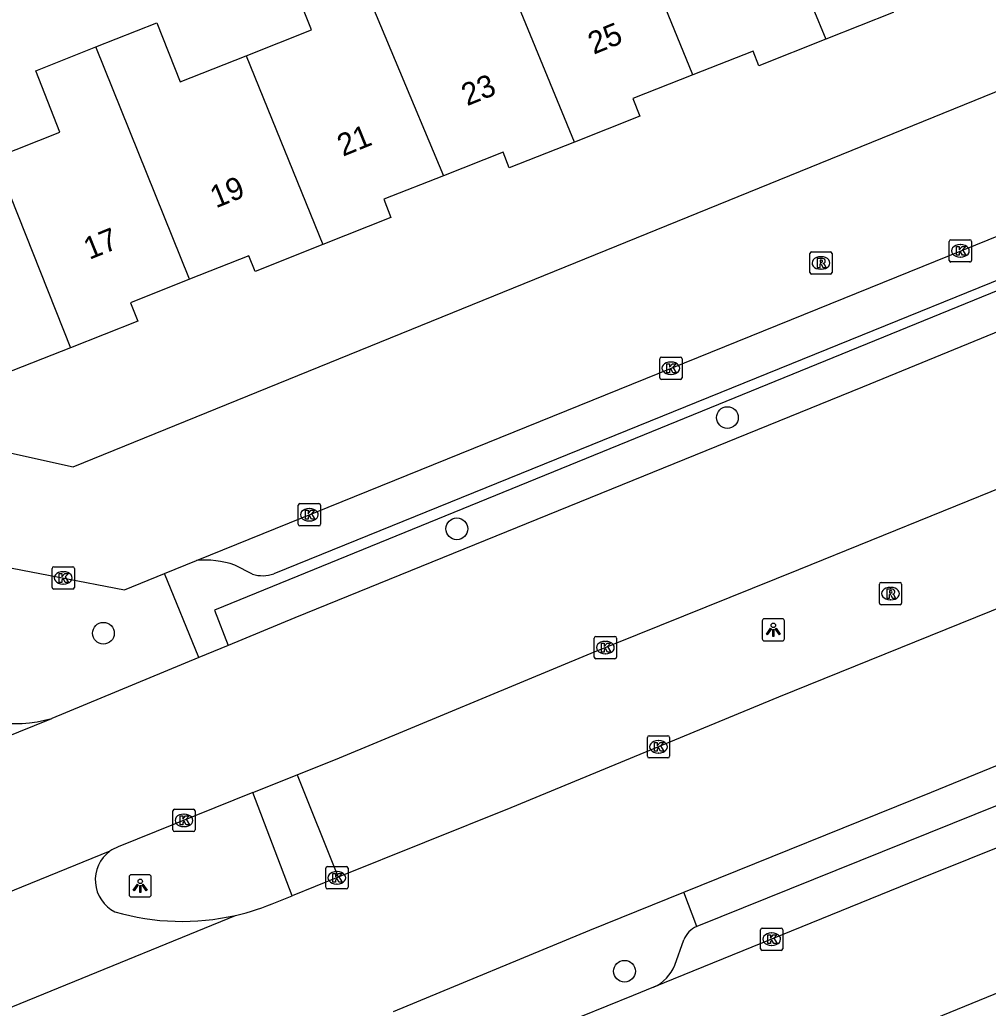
# Model space of a CAD drawing. Extents: x 157767 to 159171, y 387842 to 389425.
# Drawn here: x 158406.35 to 158449.92, y 388328.14 to 388372.58 of the extents above; entities that cross this region are included whole.
import ezdxf

# ---------------------------------------------------------------- set-up
doc = ezdxf.new("R2010")
doc.units = 0
for name, color, linetype in [('IMGEO_Boom', 7, 'Continuous'), ('IMGEO_Kolk', 7, 'Continuous'), ('IMGEO_Lichtpunt', 7, 'Continuous'), ('IMGEO_Pand', 7, 'Continuous'), ('IMGEO_Pand_nummerreeks', 7, 'Continuous'), ('IMGEO_Parkeervlak_open', 7, 'Continuous'), ('IMGEO_Rijbaan_lokaal_gesloten', 7, 'Continuous'), ('IMGEO_Rijbaan_lokaal_open', 7, 'Continuous'), ('IMGEO_Rioolput', 7, 'Continuous'), ('IMGEO_Voetpad_open', 7, 'Continuous')]:
    doc.layers.add(name, color=color, linetype=linetype)

msp = doc.modelspace()

# ---------------------------------------------------------------- linework, layer by layer
at = {"layer": 'IMGEO_Boom'}
for centre in [(158438.189, 388354.692), (158426.017, 388349.691), (158410.115, 388344.993), (158433.561, 388329.799)]:
    msp.add_circle(centre, 0.489, dxfattribs=at)
at = {"layer": 'IMGEO_Kolk'}
for p, q in [((158448.17, 388361.761), (158448.17, 388362.613)), ((158448.245, 388362.687), (158449.097, 388362.687)), ((158448.658, 388362.467), (158448.683, 388362.467)), ((158449.171, 388362.613), (158449.171, 388361.761)), ((158448.681, 388361.907), (158448.656, 388361.907)), ((158449.097, 388361.687), (158448.245, 388361.687)), ((158435.221, 388357.411), (158436.073, 388357.411)), ((158435.146, 388356.485), (158435.146, 388357.337)), ((158435.634, 388357.191), (158435.659, 388357.191)), ((158436.147, 388357.337), (158436.147, 388356.485)), ((158435.657, 388356.631), (158435.632, 388356.631)), ((158436.073, 388356.411), (158435.221, 388356.411)), ((158418.882, 388349.896), (158418.882, 388350.748)), ((158418.957, 388350.822), (158419.809, 388350.822)), ((158419.883, 388350.748), (158419.883, 388349.896)), ((158419.37, 388350.602), (158419.395, 388350.602)), ((158419.393, 388350.042), (158419.368, 388350.042)), ((158419.809, 388349.822), (158418.957, 388349.822)), ((158407.809, 388347.057), (158407.809, 388347.909)), ((158407.884, 388347.983), (158408.736, 388347.983)), ((158408.297, 388347.763), (158408.322, 388347.763)), ((158408.81, 388347.909), (158408.81, 388347.057)), ((158408.32, 388347.203), (158408.295, 388347.203)), ((158408.736, 388346.983), (158407.884, 388346.983)), ((158432.199, 388343.925), (158432.199, 388344.777)), ((158432.274, 388344.851), (158433.126, 388344.851)), ((158432.687, 388344.631), (158432.712, 388344.631)), ((158433.2, 388344.777), (158433.2, 388343.925)), ((158432.71, 388344.071), (158432.685, 388344.071)), ((158433.126, 388343.851), (158432.274, 388343.851)), ((158434.587, 388339.463), (158434.587, 388340.315)), ((158434.662, 388340.389), (158435.514, 388340.389)), ((158435.075, 388340.169), (158435.1, 388340.169)), ((158435.588, 388340.315), (158435.588, 388339.463)), ((158435.098, 388339.609), (158435.073, 388339.609)), ((158435.514, 388339.389), (158434.662, 388339.389)), ((158413.242, 388336.155), (158413.242, 388337.007)), ((158413.317, 388337.081), (158414.169, 388337.081)), ((158414.243, 388337.007), (158414.243, 388336.155)), ((158413.73, 388336.861), (158413.755, 388336.861)), ((158414.169, 388336.081), (158413.317, 388336.081)), ((158413.753, 388336.301), (158413.728, 388336.301)), ((158420.12, 388333.575), (158420.12, 388334.427)), ((158420.195, 388334.501), (158421.047, 388334.501)), ((158420.608, 388334.281), (158420.633, 388334.281)), ((158421.121, 388334.427), (158421.121, 388333.575)), ((158421.047, 388333.501), (158420.195, 388333.501)), ((158420.631, 388333.721), (158420.606, 388333.721)), ((158439.681, 388330.813), (158439.681, 388331.665)), ((158439.756, 388331.739), (158440.608, 388331.739)), ((158440.682, 388331.665), (158440.682, 388330.813)), ((158440.169, 388331.519), (158440.194, 388331.519)), ((158440.608, 388330.739), (158439.756, 388330.739)), ((158440.192, 388330.959), (158440.167, 388330.959))]:
    msp.add_line(p, q, dxfattribs=at)
for points in [[(158448.17, 388361.761), (158448.17, 388362.613)], [(158448.245, 388362.687), (158449.097, 388362.687)], [(158448.491, 388362.387), (158448.614, 388362.387), (158448.614, 388362.236), (158448.744, 388362.387), (158448.908, 388362.387), (158448.762, 388362.236), (158448.915, 388361.987), (158448.763, 388361.987), (158448.678, 388362.151), (158448.614, 388362.084), (158448.614, 388361.987), (158448.491, 388361.987), (158448.491, 388362.387)], [(158449.171, 388362.613), (158449.171, 388361.761)], [(158449.097, 388361.687), (158448.245, 388361.687)], [(158435.221, 388357.411), (158436.073, 388357.411)], [(158435.146, 388356.485), (158435.146, 388357.337)], [(158435.467, 388357.111), (158435.59, 388357.111), (158435.59, 388356.96), (158435.72, 388357.111), (158435.884, 388357.111), (158435.738, 388356.96), (158435.891, 388356.711), (158435.739, 388356.711), (158435.654, 388356.875), (158435.59, 388356.808), (158435.59, 388356.711), (158435.467, 388356.711), (158435.467, 388357.111)], [(158436.147, 388357.337), (158436.147, 388356.485)], [(158436.073, 388356.411), (158435.221, 388356.411)], [(158418.882, 388349.896), (158418.882, 388350.748)], [(158418.957, 388350.822), (158419.809, 388350.822)], [(158419.883, 388350.748), (158419.883, 388349.896)], [(158419.203, 388350.522), (158419.326, 388350.522), (158419.326, 388350.371), (158419.456, 388350.522), (158419.62, 388350.522), (158419.474, 388350.371), (158419.627, 388350.122), (158419.475, 388350.122), (158419.39, 388350.286), (158419.326, 388350.219), (158419.326, 388350.122), (158419.203, 388350.122), (158419.203, 388350.522)], [(158419.809, 388349.822), (158418.957, 388349.822)], [(158407.809, 388347.057), (158407.809, 388347.909)], [(158407.884, 388347.983), (158408.736, 388347.983)], [(158408.13, 388347.683), (158408.253, 388347.683), (158408.253, 388347.532), (158408.383, 388347.683), (158408.547, 388347.683), (158408.401, 388347.532), (158408.554, 388347.283), (158408.402, 388347.283), (158408.317, 388347.447), (158408.253, 388347.38), (158408.253, 388347.283), (158408.13, 388347.283), (158408.13, 388347.683)], [(158408.81, 388347.909), (158408.81, 388347.057)], [(158408.736, 388346.983), (158407.884, 388346.983)], [(158432.199, 388343.925), (158432.199, 388344.777)], [(158432.274, 388344.851), (158433.126, 388344.851)], [(158432.52, 388344.551), (158432.643, 388344.551), (158432.643, 388344.4), (158432.773, 388344.551), (158432.937, 388344.551), (158432.791, 388344.4), (158432.944, 388344.151), (158432.792, 388344.151), (158432.707, 388344.315), (158432.643, 388344.248), (158432.643, 388344.151), (158432.52, 388344.151), (158432.52, 388344.551)], [(158433.2, 388344.777), (158433.2, 388343.925)], [(158433.126, 388343.851), (158432.274, 388343.851)], [(158434.587, 388339.463), (158434.587, 388340.315)], [(158434.662, 388340.389), (158435.514, 388340.389)], [(158434.908, 388340.089), (158435.031, 388340.089), (158435.031, 388339.938), (158435.161, 388340.089), (158435.325, 388340.089), (158435.179, 388339.938), (158435.332, 388339.689), (158435.18, 388339.689), (158435.095, 388339.853), (158435.031, 388339.786), (158435.031, 388339.689), (158434.908, 388339.689), (158434.908, 388340.089)], [(158435.588, 388340.315), (158435.588, 388339.463)], [(158435.514, 388339.389), (158434.662, 388339.389)], [(158413.242, 388336.155), (158413.242, 388337.007)], [(158413.317, 388337.081), (158414.169, 388337.081)], [(158414.243, 388337.007), (158414.243, 388336.155)], [(158413.563, 388336.781), (158413.686, 388336.781), (158413.686, 388336.63), (158413.816, 388336.781), (158413.98, 388336.781), (158413.834, 388336.63), (158413.987, 388336.381), (158413.835, 388336.381), (158413.75, 388336.545), (158413.686, 388336.478), (158413.686, 388336.381), (158413.563, 388336.381), (158413.563, 388336.781)], [(158414.169, 388336.081), (158413.317, 388336.081)], [(158420.12, 388333.575), (158420.12, 388334.427)], [(158420.195, 388334.501), (158421.047, 388334.501)], [(158421.121, 388334.427), (158421.121, 388333.575)], [(158420.441, 388334.201), (158420.564, 388334.201), (158420.564, 388334.05), (158420.694, 388334.201), (158420.858, 388334.201), (158420.712, 388334.05), (158420.865, 388333.801), (158420.713, 388333.801), (158420.628, 388333.965), (158420.564, 388333.898), (158420.564, 388333.801), (158420.441, 388333.801), (158420.441, 388334.201)], [(158421.047, 388333.501), (158420.195, 388333.501)], [(158439.681, 388330.813), (158439.681, 388331.665)], [(158439.756, 388331.739), (158440.608, 388331.739)], [(158440.682, 388331.665), (158440.682, 388330.813)], [(158440.002, 388331.439), (158440.125, 388331.439), (158440.125, 388331.288), (158440.255, 388331.439), (158440.419, 388331.439), (158440.273, 388331.288), (158440.426, 388331.039), (158440.274, 388331.039), (158440.189, 388331.203), (158440.125, 388331.136), (158440.125, 388331.039), (158440.002, 388331.039), (158440.002, 388331.439)], [(158440.608, 388330.739), (158439.756, 388330.739)]]:
    msp.add_lwpolyline(points, dxfattribs=at)
for centre, start, end in [((158448.247, 388362.611), 91.552, 178.448), ((158448.247, 388362.611), 91.552, 178.448), ((158449.095, 388362.611), 1.552, 88.448), ((158449.095, 388362.611), 1.552, 88.448), ((158448.247, 388361.763), 181.552, 268.448), ((158448.247, 388361.763), 181.552, 268.448), ((158449.095, 388361.763), 271.552, 358.448), ((158449.095, 388361.763), 271.552, 358.448), ((158435.223, 388357.335), 91.552, 178.448), ((158435.223, 388357.335), 91.552, 178.448), ((158436.071, 388357.335), 1.552, 88.448), ((158436.071, 388357.335), 1.552, 88.448), ((158435.223, 388356.487), 181.552, 268.448), ((158435.223, 388356.487), 181.552, 268.448), ((158436.071, 388356.487), 271.552, 358.448), ((158436.071, 388356.487), 271.552, 358.448), ((158418.959, 388350.746), 91.552, 178.448), ((158418.959, 388350.746), 91.552, 178.448), ((158419.807, 388350.746), 1.552, 88.448), ((158419.807, 388350.746), 1.552, 88.448), ((158418.959, 388349.898), 181.552, 268.448), ((158418.959, 388349.898), 181.552, 268.448), ((158419.807, 388349.898), 271.552, 358.448), ((158419.807, 388349.898), 271.552, 358.448), ((158407.886, 388347.907), 91.552, 178.448), ((158407.886, 388347.907), 91.552, 178.448), ((158408.734, 388347.907), 1.552, 88.448), ((158408.734, 388347.907), 1.552, 88.448), ((158407.886, 388347.059), 181.552, 268.448), ((158407.886, 388347.059), 181.552, 268.448), ((158408.734, 388347.059), 271.552, 358.448), ((158408.734, 388347.059), 271.552, 358.448), ((158432.276, 388344.775), 91.552, 178.448), ((158432.276, 388344.775), 91.552, 178.448), ((158433.124, 388344.775), 1.552, 88.448), ((158433.124, 388344.775), 1.552, 88.448), ((158432.276, 388343.927), 181.552, 268.448), ((158432.276, 388343.927), 181.552, 268.448), ((158433.124, 388343.927), 271.552, 358.448), ((158433.124, 388343.927), 271.552, 358.448), ((158434.664, 388340.313), 91.552, 178.448), ((158434.664, 388340.313), 91.552, 178.448), ((158435.512, 388340.313), 1.552, 88.448), ((158435.512, 388340.313), 1.552, 88.448), ((158434.664, 388339.465), 181.552, 268.448), ((158434.664, 388339.465), 181.552, 268.448), ((158435.512, 388339.465), 271.552, 358.448), ((158435.512, 388339.465), 271.552, 358.448), ((158413.319, 388337.005), 91.552, 178.448), ((158413.319, 388337.005), 91.552, 178.448), ((158414.167, 388337.005), 1.552, 88.448), ((158414.167, 388337.005), 1.552, 88.448), ((158413.319, 388336.157), 181.552, 268.448), ((158413.319, 388336.157), 181.552, 268.448), ((158414.167, 388336.157), 271.552, 358.448), ((158414.167, 388336.157), 271.552, 358.448), ((158420.197, 388334.425), 91.552, 178.448), ((158420.197, 388334.425), 91.552, 178.448), ((158421.045, 388334.425), 1.552, 88.448), ((158421.045, 388334.425), 1.552, 88.448), ((158420.197, 388333.577), 181.552, 268.448), ((158420.197, 388333.577), 181.552, 268.448), ((158421.045, 388333.577), 271.552, 358.448), ((158421.045, 388333.577), 271.552, 358.448), ((158439.758, 388331.663), 91.552, 178.448), ((158439.758, 388331.663), 91.552, 178.448), ((158440.606, 388331.663), 1.552, 88.448), ((158440.606, 388331.663), 1.552, 88.448), ((158439.758, 388330.815), 181.552, 268.448), ((158439.758, 388330.815), 181.552, 268.448), ((158440.606, 388330.815), 271.552, 358.448), ((158440.606, 388330.815), 271.552, 358.448)]:
    msp.add_arc(centre, 0.0765, start, end, dxfattribs=at)
for centre, major_axis, ratio, start_param, end_param in [((158448.657, 388362.187), (-0.387, 0.002), 0.722429, 4.712389, 7.853982), ((158448.682, 388362.187), (-0.39, 0.002), 0.717154, 1.570796, 4.712389), ((158435.633, 388356.911), (-0.387, 0.002), 0.722429, 4.712389, 7.853982), ((158435.658, 388356.911), (-0.39, 0.002), 0.717154, 1.570796, 4.712389), ((158419.369, 388350.322), (-0.387, 0.002), 0.722429, 4.712389, 7.853982), ((158419.394, 388350.322), (-0.39, 0.002), 0.717154, 1.570796, 4.712389), ((158408.296, 388347.483), (-0.387, 0.002), 0.722429, 4.712389, 7.853982), ((158408.321, 388347.483), (-0.39, 0.002), 0.717154, 1.570796, 4.712389), ((158432.686, 388344.351), (-0.387, 0.002), 0.722429, 4.712389, 7.853982), ((158432.711, 388344.351), (-0.39, 0.002), 0.717154, 1.570796, 4.712389), ((158435.074, 388339.889), (-0.387, 0.002), 0.722429, 4.712389, 7.853982), ((158435.099, 388339.889), (-0.39, 0.002), 0.717154, 1.570796, 4.712389), ((158413.729, 388336.581), (-0.387, 0.002), 0.722429, 4.712389, 7.853982), ((158413.754, 388336.581), (-0.39, 0.002), 0.717154, 1.570796, 4.712389), ((158420.607, 388334.001), (-0.387, 0.002), 0.722429, 4.712389, 7.853982), ((158420.632, 388334.001), (-0.39, 0.002), 0.717154, 1.570796, 4.712389), ((158440.168, 388331.239), (-0.387, 0.002), 0.722429, 4.712389, 7.853982), ((158440.193, 388331.239), (-0.39, 0.002), 0.717154, 1.570796, 4.712389)]:
    msp.add_ellipse(centre, major_axis=major_axis, ratio=ratio, start_param=start_param, end_param=end_param, dxfattribs=at)
at = {"layer": 'IMGEO_Lichtpunt'}
for p, q in [((158439.757, 388345.554), (158439.757, 388344.747)), ((158439.757, 388345.554), (158439.757, 388344.747)), ((158440.659, 388345.649), (158439.851, 388345.649)), ((158440.659, 388345.649), (158439.851, 388345.649)), ((158440.753, 388344.747), (158440.753, 388345.554)), ((158440.753, 388344.747), (158440.753, 388345.554)), ((158439.851, 388344.653), (158440.659, 388344.653)), ((158439.851, 388344.653), (158440.659, 388344.653)), ((158411.274, 388334.044), (158411.274, 388333.237)), ((158411.274, 388334.044), (158411.274, 388333.237)), ((158412.176, 388334.139), (158411.368, 388334.139)), ((158412.176, 388334.139), (158411.368, 388334.139)), ((158412.27, 388333.237), (158412.27, 388334.044)), ((158412.27, 388333.237), (158412.27, 388334.044)), ((158411.368, 388333.143), (158412.176, 388333.143)), ((158411.368, 388333.143), (158412.176, 388333.143))]:
    msp.add_line(p, q, dxfattribs=at)
for points in [[(158440.131, 388345.218), (158440.17, 388345.19), (158439.982, 388344.928), (158439.944, 388344.955), (158440.131, 388345.218)], [(158440.233, 388345.17), (158440.28, 388345.17), (158440.28, 388344.848), (158440.233, 388344.848), (158440.233, 388345.17)], [(158440.343, 388345.19), (158440.381, 388345.217), (158440.568, 388344.955), (158440.529, 388344.927), (158440.343, 388345.19)], [(158411.648, 388333.708), (158411.687, 388333.68), (158411.499, 388333.418), (158411.461, 388333.445), (158411.648, 388333.708)], [(158411.75, 388333.66), (158411.797, 388333.66), (158411.797, 388333.338), (158411.75, 388333.338), (158411.75, 388333.66)], [(158411.86, 388333.68), (158411.898, 388333.707), (158412.085, 388333.445), (158412.046, 388333.417), (158411.86, 388333.68)]]:
    msp.add_lwpolyline(points, dxfattribs=at)
for centre in [(158440.256, 388345.352), (158411.773, 388333.842)]:
    msp.add_circle(centre, 0.0994, dxfattribs=at)
for centre, start, end in [((158439.851, 388345.554), 90, 180), ((158439.851, 388345.554), 90, 180), ((158440.659, 388345.554), 0, 90), ((158440.659, 388345.554), 0, 90), ((158439.851, 388344.747), 180, 270), ((158439.851, 388344.747), 180, 270), ((158440.659, 388344.747), 270, 0), ((158440.659, 388344.747), 270, 360), ((158411.368, 388334.044), 90, 180), ((158411.368, 388334.044), 90, 180), ((158412.176, 388334.044), 0, 90), ((158412.176, 388334.044), 0, 90), ((158411.368, 388333.237), 180, 270), ((158411.368, 388333.237), 180, 270), ((158412.176, 388333.237), 270, 0), ((158412.176, 388333.237), 270, 360)]:
    msp.add_arc(centre, 0.0946, start, end, dxfattribs=at)
at = {"layer": 'IMGEO_Pand'}
for points in [[(158436.633, 388370.102), (158432.36, 388380.569)], [(158439.113, 388380.177), (158442.616, 388371.7)], [(158416.535, 388370.952), (158419.484, 388372.119), (158418.389, 388374.888), (158421.073, 388375.949)], [(158421.073, 388375.949), (158425.413, 388365.568)], [(158431.31, 388367.081), (158427.804, 388375.616)], [(158448.618, 388373.562), (158448.505, 388373.517), (158448.025, 388374.729), (158445.337, 388373.666), (158445.641, 388372.897), (158442.616, 388371.7)], [(158409.776, 388371.358), (158412.518, 388372.443), (158413.571, 388369.78), (158416.535, 388370.952)], [(158442.616, 388371.7), (158439.603, 388370.508), (158439.341, 388371.173), (158436.633, 388370.102)], [(158405.233, 388366.372), (158408.164, 388367.531), (158407.073, 388370.289), (158409.776, 388371.358)], [(158413.989, 388360.908), (158409.776, 388371.358)], [(158416.535, 388370.952), (158419.991, 388362.468)], [(158436.633, 388370.102), (158433.934, 388369.035), (158434.247, 388368.243), (158431.31, 388367.081)], [(158408.638, 388357.833), (158405.62, 388356.64), (158405.343, 388357.341), (158402.574, 388356.246), (158398.415, 388366.762), (158401.205, 388367.866), (158402.261, 388365.196), (158405.233, 388366.372)], [(158431.31, 388367.081), (158428.376, 388365.921), (158428.096, 388366.629), (158425.413, 388365.568)], [(158405.233, 388366.372), (158408.638, 388357.833)], [(158425.413, 388365.568), (158422.728, 388364.506), (158423.055, 388363.68), (158419.991, 388362.468)], [(158419.991, 388362.468), (158416.944, 388361.263), (158416.666, 388361.967), (158413.989, 388360.908)], [(158413.989, 388360.908), (158411.332, 388359.857), (158411.66, 388359.028), (158408.638, 388357.833)]]:
    msp.add_lwpolyline(points, dxfattribs=at)
at = {"layer": 'IMGEO_Parkeervlak_open'}
msp.add_lwpolyline([(158435.824, 388330.077), (158436.234, 388331.216)], dxfattribs=at)
for centre, radius, start, end in [((158437.174, 388330.879), 0.999, 111.2034, 160.2619), ((158434.138, 388330.735), 1.81, 293.7168, 338.6836)]:
    msp.add_arc(centre, radius, start, end, dxfattribs=at)
at = {"layer": 'IMGEO_Rijbaan_lokaal_gesloten'}
for points in [[(158487.029, 388373.453), (158475.284, 388368.727), (158465.217, 388364.649), (158444.263, 388356.063), (158432.496, 388351.279), (158418.728, 388345.693), (158415.725, 388344.449)], [(158418.831, 388338.632), (158420.74, 388339.401), (158432.057, 388344.094), (158441.402, 388347.856), (158454.421, 388353.136), (158471.733, 388360.192), (158489.546, 388367.457)], [(158491.415, 388362.877), (158485.47, 388360.404), (158475.472, 388356.374), (158466.255, 388352.562), (158452.095, 388346.805), (158440.487, 388342.121), (158428.44, 388337.139), (158420.682, 388334.025)], [(158415.725, 388344.449), (158414.41, 388343.904)], [(158414.41, 388343.904), (158407.802, 388341.167)], [(158391.224, 388334.48), (158407.802, 388341.167)], [(158436.234, 388333.351), (158447.373, 388337.854), (158453.89, 388340.513)], [(158416.846, 388337.833), (158418.831, 388338.632)], [(158416.846, 388337.833), (158410.784, 388335.391)], [(158410.412, 388335.192), (158393.433, 388328.286)], [(158420.682, 388334.025), (158418.613, 388333.194)], [(158417.935, 388332.922), (158418.613, 388333.194)], [(158423.168, 388327.986), (158432.004, 388331.641), (158436.234, 388333.351)], [(158391.172, 388322.139), (158416.059, 388332.309)]]:
    msp.add_lwpolyline(points, dxfattribs=at)
for centre, radius, start, end in [((158411.327, 388333.928), 1.56, 110.375, 125.9138), ((158413.624, 388342.937), 10.904, 282.9027, 293.2878)]:
    msp.add_arc(centre, radius, start, end, dxfattribs=at)
at = {"layer": 'IMGEO_Rijbaan_lokaal_open'}
for points in [[(158402.856, 388353.776), (158408.763, 388352.474), (158459.441, 388373.066), (158460.28, 388371.924), (158478.274, 388379.09)], [(158414.3, 388348.263), (158479.055, 388374.497)], [(158405.142, 388348.092), (158411.069, 388346.954), (158412.866, 388347.682)], [(158412.866, 388347.682), (158414.3, 388348.263)], [(158427.533, 388319.501), (158491.882, 388345.812)], [(158457.863, 388338.368), (158446.843, 388333.947), (158434.866, 388329.078)], [(158434.866, 388329.078), (158433.954, 388328.707), (158424.472, 388324.867)]]:
    msp.add_lwpolyline(points, dxfattribs=at)
for centre, radius, start, end in [((158406.084, 388347.293), 6.363, 188.143, 285.6692), ((158411.344, 388333.9), 1.593, 125.8006, 243.6604), ((158413.664, 388342.828), 10.788, 253.7061, 282.8289)]:
    msp.add_arc(centre, radius, start, end, dxfattribs=at)
at = {"layer": 'IMGEO_Rioolput'}
for p, q in [((158441.897, 388361.217), (158441.897, 388362.069)), ((158441.972, 388362.143), (158442.824, 388362.143)), ((158442.385, 388361.923), (158442.41, 388361.923)), ((158442.898, 388362.069), (158442.898, 388361.217)), ((158442.824, 388361.143), (158441.972, 388361.143)), ((158442.408, 388361.363), (158442.383, 388361.363)), ((158445.027, 388346.352), (158445.027, 388347.204)), ((158445.102, 388347.278), (158445.954, 388347.278)), ((158446.028, 388347.204), (158446.028, 388346.352)), ((158445.515, 388347.058), (158445.54, 388347.058)), ((158445.954, 388346.278), (158445.102, 388346.278)), ((158445.538, 388346.498), (158445.513, 388346.498))]:
    msp.add_line(p, q, dxfattribs=at)
for points in [[(158441.897, 388361.217), (158441.897, 388362.069)], [(158441.972, 388362.143), (158442.824, 388362.143)], [(158442.486, 388361.841), (158442.234, 388361.843), (158442.234, 388361.443)], [(158442.898, 388362.069), (158442.898, 388361.217)], [(158442.234, 388361.443), (158442.358, 388361.443), (158442.358, 388361.605), (158442.369, 388361.605)], [(158442.412, 388361.762), (158442.358, 388361.762), (158442.358, 388361.681)], [(158442.358, 388361.681), (158442.41, 388361.681)], [(158442.416, 388361.576), (158442.487, 388361.443), (158442.627, 388361.443), (158442.562, 388361.569)], [(158442.824, 388361.143), (158441.972, 388361.143)], [(158445.027, 388346.352), (158445.027, 388347.204)], [(158445.102, 388347.278), (158445.954, 388347.278)], [(158446.028, 388347.204), (158446.028, 388346.352)], [(158445.616, 388346.976), (158445.364, 388346.978), (158445.364, 388346.578)], [(158445.364, 388346.578), (158445.488, 388346.578), (158445.488, 388346.74), (158445.499, 388346.74)], [(158445.542, 388346.897), (158445.488, 388346.897), (158445.488, 388346.816)], [(158445.488, 388346.816), (158445.54, 388346.816)], [(158445.954, 388346.278), (158445.102, 388346.278)], [(158445.546, 388346.711), (158445.617, 388346.578), (158445.757, 388346.578), (158445.692, 388346.704)]]:
    msp.add_lwpolyline(points, dxfattribs=at)
for centre, radius, start, end in [((158441.974, 388362.067), 0.0765, 91.552, 178.448), ((158441.974, 388362.067), 0.0765, 91.552, 178.448), ((158442.485, 388361.731), 0.109, 350.3612, 89.416), ((158442.822, 388362.067), 0.0765, 1.552, 88.448), ((158442.822, 388362.067), 0.0765, 1.552, 88.448), ((158442.368, 388361.552), 0.0533, 26.0293, 88.6989), ((158442.394, 388361.87), 0.19, 274.7715, 282.9687), ((158442.418, 388361.666), 0.0964, 77.0061, 93.1865), ((158442.432, 388361.723), 0.0378, 276.6634, 79.6772), ((158442.483, 388361.731), 0.112, 277.5842, 350.9817), ((158442.467, 388361.516), 0.108, 29.5134, 73.7905), ((158441.974, 388361.219), 0.0765, 181.552, 268.448), ((158441.974, 388361.219), 0.0765, 181.552, 268.448), ((158442.822, 388361.219), 0.0765, 271.552, 358.448), ((158442.822, 388361.219), 0.0765, 271.552, 358.448), ((158445.104, 388347.202), 0.0765, 91.552, 178.448), ((158445.104, 388347.202), 0.0765, 91.552, 178.448), ((158445.952, 388347.202), 0.0765, 1.552, 88.448), ((158445.952, 388347.202), 0.0765, 1.552, 88.448), ((158445.498, 388346.687), 0.0533, 26.0293, 88.6989), ((158445.524, 388347.005), 0.19, 274.7715, 282.9687), ((158445.548, 388346.801), 0.0964, 77.0061, 93.1865), ((158445.562, 388346.858), 0.0378, 276.6634, 79.6772), ((158445.615, 388346.866), 0.109, 350.3612, 89.416), ((158445.613, 388346.866), 0.112, 277.5842, 350.9817), ((158445.597, 388346.651), 0.108, 29.5134, 73.7905), ((158445.104, 388346.354), 0.0765, 181.552, 268.448), ((158445.104, 388346.354), 0.0765, 181.552, 268.448), ((158445.952, 388346.354), 0.0765, 271.552, 358.448), ((158445.952, 388346.354), 0.0765, 271.552, 358.448)]:
    msp.add_arc(centre, radius, start, end, dxfattribs=at)
for centre, major_axis, ratio, start_param, end_param in [((158442.384, 388361.643), (-0.387, 0.002), 0.722429, 4.712389, 7.853982), ((158442.409, 388361.643), (-0.39, 0.002), 0.717154, 1.570796, 4.712389), ((158445.514, 388346.778), (-0.387, 0.002), 0.722429, 4.712389, 7.853982), ((158445.539, 388346.778), (-0.39, 0.002), 0.717154, 1.570796, 4.712389)]:
    msp.add_ellipse(centre, major_axis=major_axis, ratio=ratio, start_param=start_param, end_param=end_param, dxfattribs=at)
at = {"layer": 'IMGEO_Voetpad_open'}
for points in [[(158477.002, 388371.678), (158477.112, 388371.322), (158415.119, 388346.037), (158415.725, 388344.449)], [(158477.002, 388371.678), (158417.788, 388347.662)], [(158416.823, 388347.649), (158416.025, 388348.059)], [(158414.41, 388343.904), (158412.866, 388347.682)], [(158454.564, 388338.953), (158436.813, 388331.81)], [(158418.831, 388338.632), (158420.682, 388334.025)], [(158418.613, 388333.194), (158416.846, 388337.833)], [(158436.813, 388331.81), (158436.234, 388333.351)]]:
    msp.add_lwpolyline(points, dxfattribs=at)
for centre, radius, start, end in [((158414.705, 388344.294), 3.989, 70.6804, 95.8305), ((158417.284, 388349.248), 1.664, 253.915, 287.6286)]:
    msp.add_arc(centre, radius, start, end, dxfattribs=at)

# ---------------------------------------------------------------- texts
at = {"layer": 'IMGEO_Pand_nummerreeks'}
for s, rotation, p in [('25', 22.1283, (158432.174, 388371.003)), ('23', 22.1276, (158426.48, 388368.688)), ('21', 22.1283, (158420.892, 388366.416)), ('19', 22.1283, (158415.178, 388364.093)), ('17', 22.1283, (158409.484, 388361.777))]:
    msp.add_text(s, height=1, rotation=rotation, dxfattribs=at).set_placement(p)

doc.saveas('drawing.dxf')
